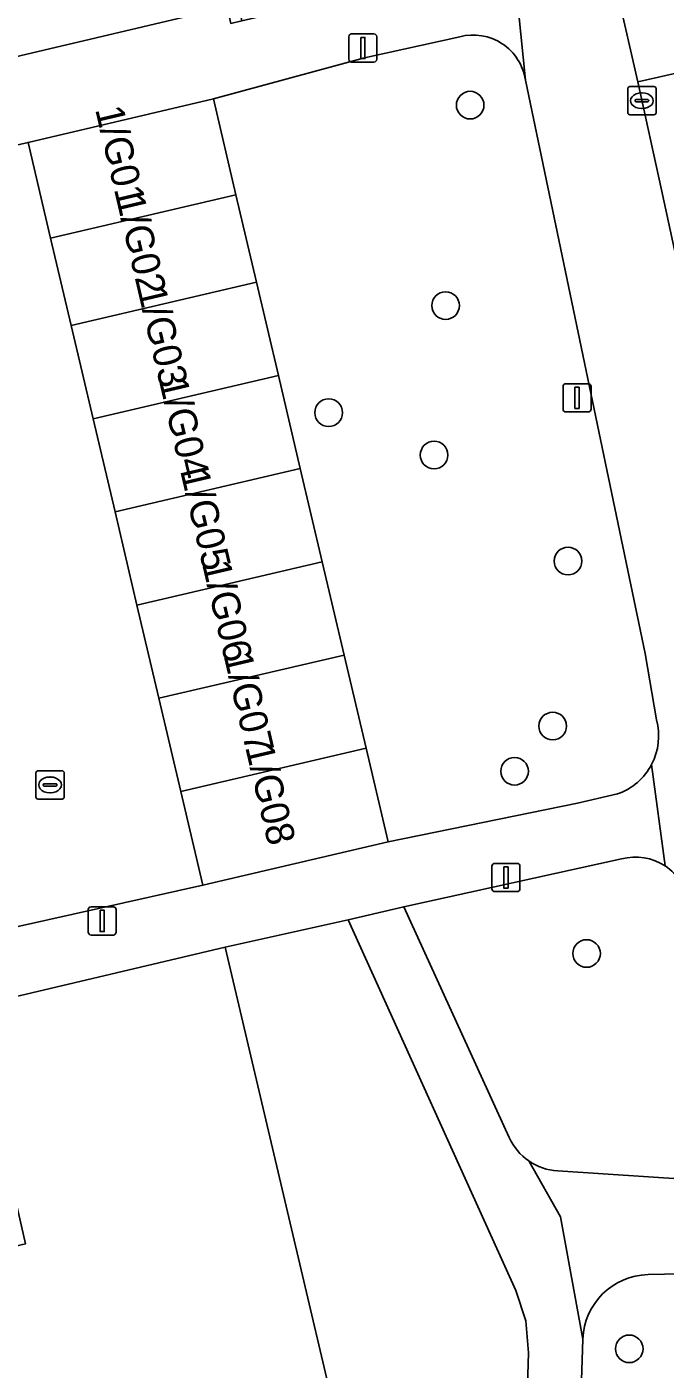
# Model space of a CAD drawing. Extents: x 162989 to 165008, y 383432 to 384338.
# Drawn here: x 164274.88 to 164297.48, y 384046.63 to 384094.14 of the extents above; entities that cross this region are included whole.
import ezdxf

# ---------------------------------------------------------------- set-up
doc = ezdxf.new("R2010")
doc.units = 0
for name, color, linetype in [('IMGEO_Boom', 7, 'Continuous'), ('IMGEO_Groenvoorziening', 7, 'Continuous'), ('IMGEO_Kolk', 7, 'Continuous'), ('IMGEO_Lichtmast', 7, 'Continuous'), ('IMGEO_Pand', 7, 'Continuous'), ('IMGEO_Pand_nummerreeks', 7, 'Continuous'), ('IMGEO_Rijbaan_lokaal_open', 7, 'Continuous'), ('IMGEO_Rioolput', 7, 'Continuous'), ('IMGEO_Voetpad_halfverhard', 7, 'Continuous'), ('IMGEO_Voetpad_open', 7, 'Continuous')]:
    doc.layers.add(name, color=color, linetype=linetype)

msp = doc.modelspace()

# ---------------------------------------------------------------- linework, layer by layer
at = {"layer": 'IMGEO_Boom'}
for centre in [(164290.574, 384091.367), (164289.704, 384084.272), (164285.564, 384080.481), (164289.297, 384078.982), (164294.038, 384075.229), (164293.496, 384069.389), (164292.145, 384067.791), (164294.694, 384061.34), (164296.204, 384047.348)]:
    msp.add_circle(centre, 0.489, dxfattribs=at)
at = {"layer": 'IMGEO_Groenvoorziening'}
for points in [[(164290.203, 384093.787), (164286.829, 384093.037), (164281.485, 384091.593), (164282.285, 384088.19), (164283.011, 384085.098), (164283.787, 384081.8), (164284.562, 384078.502), (164285.337, 384075.204), (164286.112, 384071.905), (164286.888, 384068.607), (164287.667, 384065.291), (164294.377, 384066.664), (164295.794, 384066.987)], [(164297.168, 384069.606), (164296.765, 384071.962), (164292.527, 384092.256)], [(164295.933, 384064.689), (164288.224, 384062.997), (164291.955, 384054.83)], [(164293.672, 384053.642), (164299.917, 384053.238), (164299.348, 384057.148), (164298.303, 384063.111)], [(164292.635, 384047.208), (164292.541, 384048.333), (164292.196, 384049.407), (164286.261, 384062.529), (164281.903, 384061.564), (164288.333, 384034.258), (164285.413, 384033.57), (164258.372, 384027.327), (164257.473, 384031.176), (164256.075, 384030.857), (164254.622, 384036.755), (164253.03, 384036.418), (164256.016, 384023.727), (164259.077, 384022.478), (164289.927, 384029.594), (164291.689, 384033.191)], [(164288.662, 383977.2), (164291.436, 383987.559), (164293.255, 383994.351), (164292.153, 384009.25), (164298.429, 384010.231), (164302.896, 384010.93), (164302.184, 384018.925), (164303.688, 384019.058), (164302.638, 384030.22), (164301.02, 384044.871), (164300.356, 384050.053), (164296.87, 384049.974)], [(164294.565, 384047.692), (164294.135, 384034.602), (164294.005, 384033.662), (164290.264, 384025.69)], [(164292.281, 384035.58), (164292.635, 384047.208)]]:
    msp.add_lwpolyline(points, dxfattribs=at)
for centre, radius, start, end in [((164290.68, 384091.981), 1.868, 8.4565, 104.7915), ((164295.072, 384069.037), 2.172, 332.3004, 15.1944), ((164295.073, 384069.033), 2.169, 289.4122, 332.3694), ((164296.427, 384062.86), 1.895, 56.3944, 105.1268), ((164296.428, 384062.863), 1.892, 7.5188, 56.3443), ((164293.805, 384055.67), 2.032, 204.4171, 235.316), ((164293.804, 384055.666), 2.028, 235.2702, 266.2546), ((164296.923, 384047.616), 2.359, 91.278, 178.1474)]:
    msp.add_arc(centre, radius, start, end, dxfattribs=at)
at = {"layer": 'IMGEO_Kolk'}
for p, q in [((164296.151, 384091.099), (164296.151, 384091.951)), ((164296.226, 384092.025), (164297.078, 384092.025)), ((164296.639, 384091.805), (164296.664, 384091.805)), ((164297.152, 384091.951), (164297.152, 384091.099)), ((164296.41, 384091.519), (164296.41, 384091.531)), ((164296.848, 384091.482), (164296.45, 384091.482)), ((164296.453, 384091.568), (164296.851, 384091.568)), ((164296.662, 384091.245), (164296.637, 384091.245)), ((164296.894, 384091.531), (164296.894, 384091.519)), ((164297.078, 384091.025), (164296.226, 384091.025))]:
    msp.add_line(p, q, dxfattribs=at)
for points in [[(164296.151, 384091.099), (164296.151, 384091.951)], [(164296.226, 384092.025), (164297.078, 384092.025)], [(164297.152, 384091.951), (164297.152, 384091.099)], [(164297.078, 384091.025), (164296.226, 384091.025)]]:
    msp.add_lwpolyline(points, dxfattribs=at)
for centre, radius, start, end in [((164296.228, 384091.949), 0.0765, 91.552, 178.448), ((164296.228, 384091.949), 0.0765, 91.552, 178.448), ((164297.076, 384091.949), 0.0765, 1.552, 88.448), ((164297.076, 384091.949), 0.0765, 1.552, 88.448), ((164296.45, 384091.528), 0.0403, 85.8775, 175.7526), ((164296.447, 384091.518), 0.0366, 178.938, 274.7102), ((164296.851, 384091.525), 0.043, 264.8664, 352.4533), ((164296.855, 384091.53), 0.0386, 1.7309, 96.639), ((164296.228, 384091.101), 0.0765, 181.552, 268.448), ((164296.228, 384091.101), 0.0765, 181.552, 268.448), ((164297.076, 384091.101), 0.0765, 271.552, 358.448), ((164297.076, 384091.101), 0.0765, 271.552, 358.448)]:
    msp.add_arc(centre, radius, start, end, dxfattribs=at)
for centre, major_axis, ratio, start_param, end_param in [((164296.638, 384091.525), (-0.387, 0.002), 0.722429, 4.712389, 7.853982), ((164296.663, 384091.525), (-0.39, 0.002), 0.717154, 1.570796, 4.712389)]:
    msp.add_ellipse(centre, major_axis=major_axis, ratio=ratio, start_param=start_param, end_param=end_param, dxfattribs=at)
at = {"layer": 'IMGEO_Lichtmast'}
for p, q in [((164286.278, 384092.989), (164286.278, 384093.789)), ((164286.278, 384093.789), (164286.278, 384092.989)), ((164286.378, 384093.889), (164287.168, 384093.889)), ((164287.168, 384093.889), (164286.378, 384093.889)), ((164287.268, 384093.789), (164287.268, 384092.989)), ((164287.268, 384092.989), (164287.268, 384093.789)), ((164287.168, 384092.889), (164286.378, 384092.889)), ((164286.378, 384092.889), (164287.168, 384092.889)), ((164293.862, 384080.607), (164293.862, 384081.407)), ((164293.862, 384081.407), (164293.862, 384080.607)), ((164293.962, 384081.507), (164294.752, 384081.507)), ((164294.752, 384081.507), (164293.962, 384081.507)), ((164294.852, 384081.407), (164294.852, 384080.607)), ((164294.852, 384080.607), (164294.852, 384081.407)), ((164294.752, 384080.507), (164293.962, 384080.507)), ((164293.962, 384080.507), (164294.752, 384080.507)), ((164291.344, 384063.63), (164291.344, 384064.43)), ((164291.344, 384064.43), (164291.344, 384063.63)), ((164291.444, 384064.53), (164292.234, 384064.53)), ((164292.234, 384064.53), (164291.444, 384064.53)), ((164292.334, 384064.43), (164292.334, 384063.63)), ((164292.334, 384063.63), (164292.334, 384064.43)), ((164292.234, 384063.53), (164291.444, 384063.53)), ((164291.444, 384063.53), (164292.234, 384063.53)), ((164277.053, 384062.093), (164277.053, 384062.893)), ((164277.053, 384062.893), (164277.053, 384062.093)), ((164277.153, 384062.993), (164277.943, 384062.993)), ((164277.943, 384062.993), (164277.153, 384062.993)), ((164278.043, 384062.893), (164278.043, 384062.093)), ((164278.043, 384062.093), (164278.043, 384062.893)), ((164277.943, 384061.993), (164277.153, 384061.993)), ((164277.153, 384061.993), (164277.943, 384061.993))]:
    msp.add_line(p, q, dxfattribs=at)
for points in [[(164286.698, 384093.764), (164286.848, 384093.764), (164286.848, 384093.014), (164286.698, 384093.014), (164286.698, 384093.764)], [(164294.282, 384081.382), (164294.432, 384081.382), (164294.432, 384080.632), (164294.282, 384080.632), (164294.282, 384081.382)], [(164291.764, 384064.405), (164291.914, 384064.405), (164291.914, 384063.655), (164291.764, 384063.655), (164291.764, 384064.405)], [(164277.473, 384062.868), (164277.623, 384062.868), (164277.623, 384062.118), (164277.473, 384062.118), (164277.473, 384062.868)]]:
    msp.add_lwpolyline(points, dxfattribs=at)
for centre, start, end in [((164286.378, 384093.789), 90, 180), ((164286.378, 384093.789), 90, 180), ((164287.168, 384093.789), 0, 90), ((164287.168, 384093.789), 360, 90), ((164286.378, 384092.989), 180, 270), ((164286.378, 384092.989), 180, 270), ((164287.168, 384092.989), 270, 0), ((164287.168, 384092.989), 270, 0), ((164293.962, 384081.407), 90, 180), ((164293.962, 384081.407), 90, 180), ((164294.752, 384081.407), 0, 90), ((164294.752, 384081.407), 360, 90), ((164293.962, 384080.607), 180, 270), ((164293.962, 384080.607), 180, 270), ((164294.752, 384080.607), 270, 0), ((164294.752, 384080.607), 270, 0), ((164291.444, 384064.43), 90, 180), ((164291.444, 384064.43), 90, 180), ((164292.234, 384064.43), 0, 90), ((164292.234, 384064.43), 360, 90), ((164291.444, 384063.63), 180, 270), ((164291.444, 384063.63), 180, 270), ((164292.234, 384063.63), 270, 0), ((164292.234, 384063.63), 270, 0), ((164277.153, 384062.893), 90, 180), ((164277.153, 384062.893), 90, 180), ((164277.943, 384062.893), 0, 90), ((164277.943, 384062.893), 360, 90), ((164277.153, 384062.093), 180, 270), ((164277.153, 384062.093), 180, 270), ((164277.943, 384062.093), 270, 0), ((164277.943, 384062.093), 270, 0)]:
    msp.add_arc(centre, 0.1, start, end, dxfattribs=at)
at = {"layer": 'IMGEO_Pand'}
for points in [[(164281.485, 384091.593), (164274.926, 384090.048), (164275.723, 384086.659), (164282.285, 384088.19)], [(164282.285, 384088.19), (164275.723, 384086.659), (164276.451, 384083.567), (164283.011, 384085.098)], [(164283.011, 384085.098), (164276.451, 384083.567), (164277.227, 384080.269), (164283.787, 384081.8)], [(164283.787, 384081.8), (164277.227, 384080.269), (164278.004, 384076.971), (164284.562, 384078.502)], [(164284.562, 384078.502), (164278.004, 384076.971), (164278.78, 384073.673), (164285.337, 384075.204)], [(164285.337, 384075.204), (164278.78, 384073.673), (164279.556, 384070.375), (164286.112, 384071.905)], [(164286.112, 384071.905), (164279.556, 384070.375), (164280.333, 384067.076), (164286.888, 384068.607)], [(164286.888, 384068.607), (164280.333, 384067.076), (164281.115, 384063.753), (164287.667, 384065.291)], [(164281.903, 384061.564), (164272.695, 384059.396), (164274.092, 384054.262), (164274.51, 384052.47), (164274.837, 384051.068), (164270.485, 384050.053), (164270.869, 384048.402), (164263.436, 384046.666), (164262.745, 384049.627), (164262.679, 384049.912), (164254.084, 384047.905), (164253.594, 384047.791), (164256.099, 384037.062), (164257.473, 384031.176), (164258.372, 384027.327), (164285.413, 384033.57), (164288.333, 384034.258)]]:
    msp.add_lwpolyline(points, close=True, dxfattribs=at)
at = {"layer": 'IMGEO_Rijbaan_lokaal_open'}
for points in [[(164297.422, 384123.939), (164296.654, 384127.492), (164294.921, 384127.125), (164290.539, 384126.149), (164288.818, 384125.741), (164289.336, 384123.375), (164291.071, 384123.771), (164296.805, 384098.891), (164295.072, 384098.478), (164296.508, 384092.19), (164298.237, 384092.585), (164302.327, 384093.517), (164304.057, 384093.924), (164302.506, 384101.17)], [(164298.237, 384092.585), (164296.508, 384092.19), (164297.347, 384088.365), (164298.149, 384084.661)], [(164280.333, 384067.076), (164279.556, 384070.375), (164278.78, 384073.673), (164278.004, 384076.971), (164277.227, 384080.269), (164276.451, 384083.567), (164275.723, 384086.659), (164274.926, 384090.048), (164268.562, 384088.597), (164269.599, 384084.216), (164246.798, 384078.861), (164248.231, 384072.751), (164271.122, 384078.216), (164273.404, 384068.987), (164250.441, 384063.416), (164251.915, 384057.191), (164253.827, 384057.626)], [(164254.606, 384057.537), (164270.025, 384061.278), (164281.115, 384063.753), (164280.333, 384067.076)]]:
    msp.add_lwpolyline(points, dxfattribs=at)
at = {"layer": 'IMGEO_Rioolput'}
for p, q in [((164275.205, 384066.881), (164275.205, 384067.733)), ((164275.28, 384067.807), (164276.132, 384067.807)), ((164275.693, 384067.587), (164275.718, 384067.587)), ((164276.206, 384067.733), (164276.206, 384066.881)), ((164275.464, 384067.301), (164275.464, 384067.313)), ((164275.902, 384067.264), (164275.504, 384067.264)), ((164275.507, 384067.35), (164275.905, 384067.35)), ((164275.716, 384067.027), (164275.691, 384067.027)), ((164275.948, 384067.313), (164275.948, 384067.301)), ((164276.132, 384066.807), (164275.28, 384066.807))]:
    msp.add_line(p, q, dxfattribs=at)
for points in [[(164275.205, 384066.881), (164275.205, 384067.733)], [(164275.28, 384067.807), (164276.132, 384067.807)], [(164276.206, 384067.733), (164276.206, 384066.881)], [(164276.132, 384066.807), (164275.28, 384066.807)]]:
    msp.add_lwpolyline(points, dxfattribs=at)
for centre, radius, start, end in [((164275.282, 384067.731), 0.0765, 91.552, 178.448), ((164275.282, 384067.731), 0.0765, 91.552, 178.448), ((164276.13, 384067.731), 0.0765, 1.552, 88.448), ((164276.13, 384067.731), 0.0765, 1.552, 88.448), ((164275.504, 384067.31), 0.0403, 85.8775, 175.7526), ((164275.501, 384067.3), 0.0366, 178.938, 274.7102), ((164275.905, 384067.307), 0.043, 264.8664, 352.4533), ((164275.909, 384067.312), 0.0386, 1.7309, 96.639), ((164275.282, 384066.883), 0.0765, 181.552, 268.448), ((164275.282, 384066.883), 0.0765, 181.552, 268.448), ((164276.13, 384066.883), 0.0765, 271.552, 358.448), ((164276.13, 384066.883), 0.0765, 271.552, 358.448)]:
    msp.add_arc(centre, radius, start, end, dxfattribs=at)
for centre, major_axis, ratio, start_param, end_param in [((164275.692, 384067.307), (-0.387, 0.002), 0.722429, 4.712389, 7.853982), ((164275.717, 384067.307), (-0.39, 0.002), 0.717154, 1.570796, 4.712389)]:
    msp.add_ellipse(centre, major_axis=major_axis, ratio=ratio, start_param=start_param, end_param=end_param, dxfattribs=at)
at = {"layer": 'IMGEO_Voetpad_halfverhard'}
for points in [[(164291.955, 384054.83), (164288.224, 384062.997), (164286.261, 384062.529), (164292.196, 384049.407), (164292.541, 384048.333), (164292.635, 384047.208), (164292.281, 384035.58)], [(164290.264, 384025.69), (164294.005, 384033.662), (164294.135, 384034.602), (164294.565, 384047.692), (164293.767, 384052.02), (164292.649, 384053.999)], [(164292.649, 384053.999), (164293.767, 384052.02), (164294.565, 384047.692)], [(164299.917, 384053.238), (164293.672, 384053.642)], [(164296.87, 384049.974), (164300.356, 384050.053), (164300.18, 384051.429), (164299.917, 384053.238)]]:
    msp.add_lwpolyline(points, dxfattribs=at)
for centre, radius, start, end in [((164293.805, 384055.67), 2.032, 204.4171, 235.316), ((164293.804, 384055.666), 2.028, 235.2702, 266.2546), ((164296.923, 384047.616), 2.359, 91.278, 178.1474)]:
    msp.add_arc(centre, radius, start, end, dxfattribs=at)
at = {"layer": 'IMGEO_Voetpad_open'}
for points in [[(164298.149, 384084.661), (164297.347, 384088.365), (164296.508, 384092.19), (164295.072, 384098.478), (164293.6, 384104.945), (164292.494, 384104.689), (164291.35, 384109.583), (164292.47, 384109.833), (164289.336, 384123.375), (164288.818, 384125.741), (164288.711, 384126.235), (164288.221, 384128.255), (164287.477, 384131.405)], [(164292.039, 384097.151), (164292.527, 384092.256), (164296.765, 384071.962), (164297.168, 384069.606)], [(164292.527, 384092.256), (164292.039, 384097.151)], [(164290.736, 384096.223), (164285.664, 384095.093), (164282.487, 384094.352), (164282.1, 384094.262), (164281.97, 384094.838), (164280.844, 384094.573), (164264.963, 384090.838), (164264.889, 384091.138), (164264.403, 384091.019), (164244.582, 384086.161), (164245.85, 384083.21), (164268.562, 384088.597), (164274.926, 384090.048), (164281.485, 384091.593)], [(164281.485, 384091.593), (164286.829, 384093.037), (164290.203, 384093.787)], [(164296.995, 384068.027), (164297.476, 384064.438)], [(164297.476, 384064.438), (164296.995, 384068.027)], [(164295.794, 384066.987), (164294.377, 384066.664), (164287.667, 384065.291), (164281.115, 384063.753), (164270.025, 384061.278)], [(164281.903, 384061.564), (164286.261, 384062.529), (164288.224, 384062.997), (164295.933, 384064.689)], [(164253.827, 384057.626), (164251.915, 384057.191), (164251.984, 384056.901), (164254.084, 384047.905), (164262.679, 384049.912), (164262.29, 384051.507), (164274.092, 384054.262), (164272.695, 384059.396), (164281.903, 384061.564)]]:
    msp.add_lwpolyline(points, dxfattribs=at)
msp.add_lwpolyline([(164283.159, 384107.193), (164283.813, 384107.314), (164283.403, 384109.043), (164279.682, 384108.271), (164279.105, 384108.151), (164277.843, 384114.231), (164274.449, 384114.26), (164272.559, 384114.277), (164272.136, 384096.285), (164270.667, 384096.319), (164270.819, 384093.313), (164264.201, 384093.07), (164264.403, 384091.019), (164264.889, 384091.138), (164264.963, 384090.838), (164280.844, 384094.573), (164281.97, 384094.838), (164282.1, 384094.262), (164282.487, 384094.352), (164282.022, 384096.78), (164285.425, 384097.52)], close=True, dxfattribs=at)
for centre, radius, start, end in [((164290.68, 384091.981), 1.868, 8.4565, 104.7915), ((164295.072, 384069.037), 2.172, 332.3004, 15.1944), ((164295.073, 384069.033), 2.169, 289.4122, 332.3694), ((164296.427, 384062.86), 1.895, 56.3944, 105.1268), ((164296.428, 384062.863), 1.892, 7.5188, 56.3443)]:
    msp.add_arc(centre, radius, start, end, dxfattribs=at)

# ---------------------------------------------------------------- texts
at = {"layer": 'IMGEO_Pand_nummerreeks'}
for s, p in [('1/G01', (164277.296, 384091.223)), ('1/G02', (164278.031, 384088.097)), ('1/G03', (164278.794, 384084.851)), ('1/G04', (164279.556, 384081.612)), ('1/G05', (164280.318, 384078.372)), ('1/G06', (164281.08, 384075.133)), ('1/G07', (164281.842, 384071.894)), ('1/G08', (164282.605, 384068.651))]:
    msp.add_text(s, height=1, rotation=283.2351, dxfattribs=at).set_placement(p)

doc.saveas('drawing.dxf')
